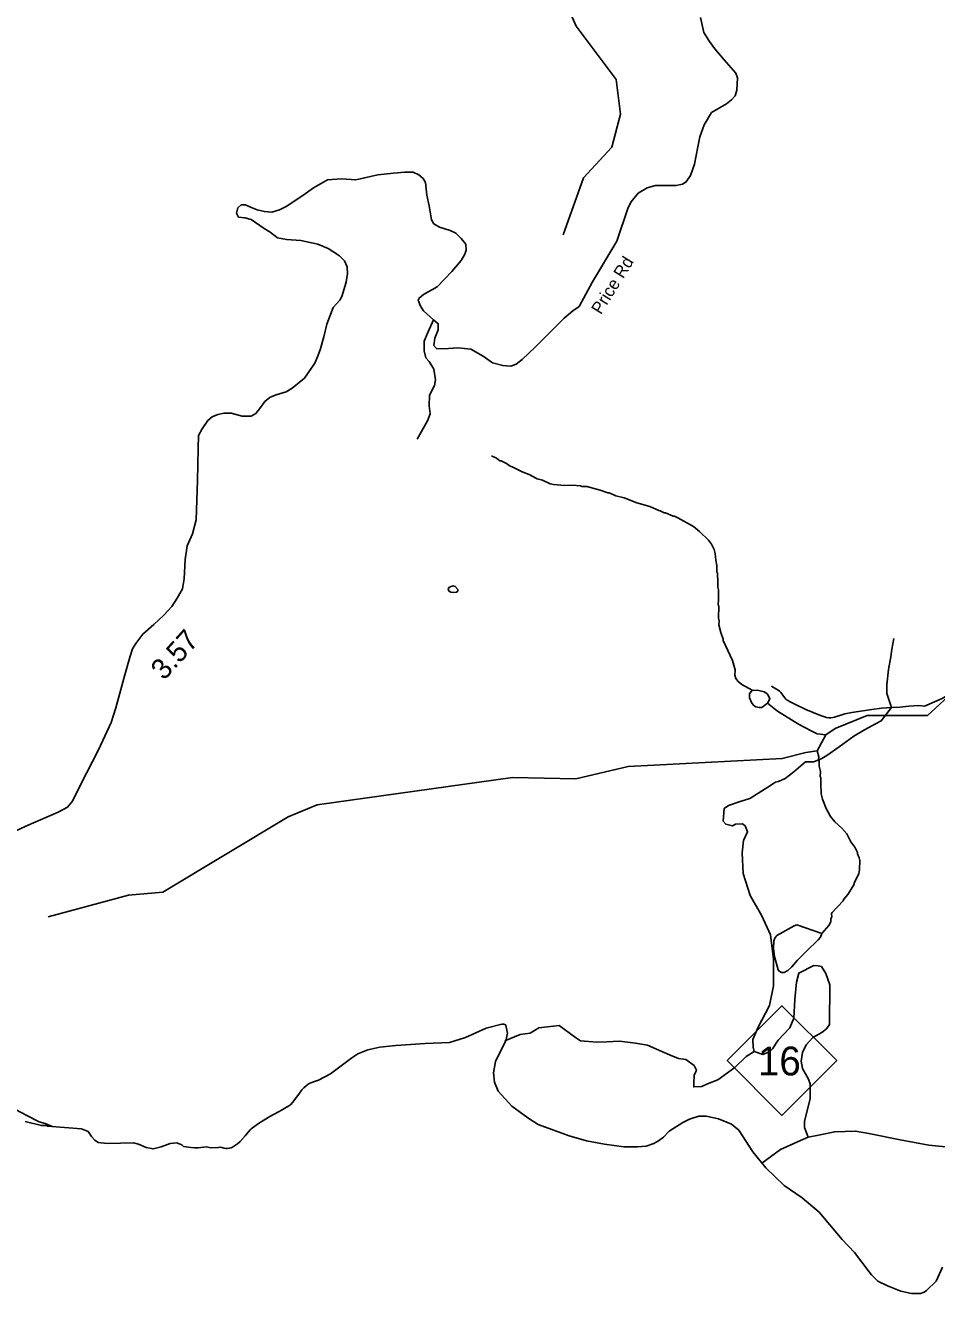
# Model space of a CAD drawing. Extents: x 1248224 to 1454986, y 825081 to 985870.
# Drawn here: x 1349562 to 1355095, y 837952 to 845654 of the extents above; entities that cross this region are included whole.
import ezdxf

# ---------------------------------------------------------------- set-up
doc = ezdxf.new("R2010")
doc.units = 0
for name, color, linetype in [('Exist Boundary Political CountyLine', 7, 'Continuous'), ('Exist Hydrographic Misc Water Feature', 7, 'Continuous'), ('Exist Road Non-System Type 51', 7, 'Continuous'), ('Exist Road Primary NC Attributed', 7, 'Continuous'), ('Exist Road Primary NC Shield CELL', 7, 'Continuous'), ('Exist Road Primary NC Shield Number Label', 7, 'Continuous'), ('Exist Road Secondary Mileage Hundredths English Label', 7, 'Continuous'), ('Exist Road Secondary Type 41 Attributed', 7, 'Continuous'), ('Exist Road Secondary Type 51 Attributed', 7, 'Continuous'), ('Exist Road Secondary Type 51 Label', 7, 'Continuous')]:
    doc.layers.add(name, color=color, linetype=linetype)

msp = doc.modelspace()

# ---------------------------------------------------------------- linework, layer by layer
at = {"layer": 'Exist Boundary Political CountyLine'}
for points in [[(1349559.5, 838997.5), (1349659.5, 838973.4), (1349693.6, 838972.7), (1349695.5, 838968.3), (1349901.6, 838952.2), (1349942.1, 838936), (1349962.3, 838906.2), (1349982.6, 838884.6), (1350004.2, 838869.8), (1350060.2, 838863), (1350217.8, 838868.1), (1350249.6, 838859.5), (1350294.4, 838838.7), (1350337.6, 838830.6), (1350386.2, 838842.8), (1350440.2, 838864.4), (1350480.7, 838868.4), (1350511.8, 838856.3), (1350521.5, 838846), (1350569.4, 838839.1), (1350591.4, 838836.6), (1350611.4, 838836.2), (1350661.5, 838843.2), (1350687.3, 838837.3), (1350733.2, 838838.7), (1350747.5, 838841.5), (1350769.4, 838835), (1350779.4, 838832.8), (1350787.4, 838832.7), (1350799.4, 838834.4), (1350811.5, 838838.2), (1350819.6, 838842), (1350850, 838861.4), (1350866.3, 838875.1), (1350897, 838910.5), (1350925.8, 838946), (1350931.9, 838951.9), (1350962.4, 838975.3), (1350982.6, 838988.9), (1351045.5, 839027.6), (1351098.1, 839056.6), (1351120.3, 839068.1), (1351136.5, 839077.8), (1351160.8, 839091.3), (1351171, 839099.1), (1351183.3, 839112.9), (1351210, 839146.4), (1351220.2, 839160.2), (1351222.3, 839164.1), (1351230.6, 839176), (1351242.9, 839191.8), (1351253.1, 839201.6), (1351269.4, 839215.2), (1351285.6, 839226.9), (1351301.8, 839234.6), (1351311.9, 839238.4), (1351342.1, 839247.8), (1351414.3, 839287.4), (1351543.6, 839383.5), (1351579.6, 839409), (1351640.6, 839433), (1351713.6, 839448.5), (1351811.6, 839459), (1351988.6, 839471), (1352136.6, 839477), (1352234.6, 839507), (1352360.6, 839564.6), (1352455.6, 839587.8)], [(1352455.6, 839587.8), (1352466.8, 839589), (1352477.2, 839585.1), (1352479.6, 839579.8), (1352489.6, 839532.6), (1352479.6, 839487.8), (1352433.6, 839396.5), (1352416.6, 839362.1), (1352404.6, 839293.6), (1352410.6, 839235.6), (1352433.6, 839182), (1352515.6, 839089.6), (1352613.6, 839018.8), (1352675.6, 838979.1), (1352863.6, 838910.1), (1352969.6, 838879.9), (1353078.6, 838858.6), (1353196.6, 838842.6), (1353278.6, 838842.6), (1353331.6, 838846.6), (1353377.6, 838862.6), (1353406.6, 838878.7), (1353436.6, 838902.3), (1353470.6, 838939.1), (1353554.6, 838991.5), (1353593.6, 839012), (1353651.6, 839028.8), (1353695.6, 839030), (1353771.6, 839014.3), (1353849.6, 838980), (1353893.6, 838944.7), (1353978.6, 838813.9), (1354057.6, 838715.8), (1354169.6, 838609), (1354279.6, 838534.5), (1354382.6, 838445.7), (1354521.6, 838280), (1354595.6, 838201.1), (1354685.6, 838084), (1354700.6, 838065.1), (1354738.6, 838027.5), (1354796.6, 837998.6), (1354878.6, 837967.1), (1354942.6, 837952.6), (1354996.6, 837951.8), (1355018.6, 837959.9), (1355034.6, 837970.7), (1355091.6, 838027.1), (1355130.6, 838113.1)]]:
    msp.add_lwpolyline(points, dxfattribs=at)
at = {"layer": 'Exist Hydrographic Misc Water Feature'}
for points in [[(1352827.5, 844382.3), (1352951.5, 844727.7), (1353122.5, 844914.8), (1353176.5, 845113.9), (1353148.5, 845324.6), (1352905.5, 845647.9), (1352873.5, 845720.8), (1352743.5, 845867.8), (1352576.4, 845887.6), (1352358.5, 846194), (1352081.4, 846498.3), (1352017.5, 846607.9), (1351914.4, 846885.7), (1351776.4, 847029.7), (1351554.5, 847162.1), (1351070.4, 847155.5), (1350657.5, 847354.2), (1350052.5, 847510.7), (1349610.5, 847519.7), (1349286.8, 847424.6)], [(1352392.1, 843038.9), (1352421.8, 843026.2), (1352443.5, 843009.7), (1352451.5, 843009.5), (1352483.1, 842992.7), (1352498.8, 842980.4), (1352530.5, 842967.6), (1352578, 842942.5), (1352621.7, 842925.5), (1352669, 842900.4), (1352700.9, 842891.6), (1352748.4, 842870.5), (1352768.3, 842866), (1352836.2, 842860.4), (1352884.2, 842861.2), (1352932.2, 842858.1), (1352940.1, 842853.9), (1352972.1, 842853.2), (1353051.6, 842831.3), (1353099.2, 842814.1), (1353107.2, 842813.9), (1353146.8, 842797), (1353198.6, 842783.7), (1353273.9, 842754), (1353353.4, 842732.1), (1353408.9, 842706.8), (1353416.9, 842706.5), (1353440.5, 842694), (1353448.5, 842693.8), (1353496.1, 842672.7), (1353504.1, 842672.5), (1353523.9, 842664), (1353618.7, 842609.8), (1353656, 842580.9), (1353710.9, 842527.6), (1353728.3, 842503.2), (1353743.6, 842470.8), (1353751.1, 842446.6), (1353754.2, 842406.6), (1353761.4, 842374.4), (1353760.5, 842334.4), (1353764.3, 842326.3), (1353763.8, 842304.3), (1353767.5, 842290.3), (1353766.5, 842242.3), (1353770.1, 842226.2), (1353770.7, 842166.2), (1353768, 842134.3), (1353771.8, 842126.2), (1353770.2, 842054.2), (1353773.7, 842038.2), (1353773.2, 842014.2), (1353784.2, 841965.9), (1353799.3, 841925.6), (1353799.1, 841917.6), (1353856.3, 841796.2), (1353871, 841739.9), (1353870.3, 841707.9), (1353875.9, 841687.8), (1353889.5, 841669.4), (1353913.1, 841650.9), (1353974.5, 841616.4)], [(1352392.1, 843038.9), (1352421.8, 843026.2), (1352443.5, 843009.7), (1352451.5, 843009.5), (1352483.1, 842992.7), (1352498.8, 842980.4), (1352530.5, 842967.6), (1352578, 842942.5), (1352621.7, 842925.5), (1352669, 842900.4), (1352700.9, 842891.6), (1352748.4, 842870.5), (1352768.3, 842866), (1352836.2, 842860.4), (1352884.2, 842861.2), (1352932.2, 842858.1), (1352940.1, 842853.9), (1352972.1, 842853.2), (1353051.6, 842831.3), (1353099.2, 842814.1), (1353107.2, 842813.9), (1353146.8, 842797), (1353198.6, 842783.7), (1353273.9, 842754), (1353353.4, 842732.1), (1353408.9, 842706.8), (1353416.9, 842706.5), (1353440.5, 842694), (1353448.5, 842693.8), (1353496.1, 842672.7), (1353504.1, 842672.5), (1353523.9, 842664), (1353618.7, 842609.8), (1353656, 842580.9), (1353710.9, 842527.6), (1353728.3, 842503.2), (1353743.6, 842470.8), (1353751.1, 842446.6), (1353754.2, 842406.6), (1353761.4, 842374.4), (1353760.5, 842334.4), (1353764.3, 842326.3), (1353763.8, 842304.3), (1353767.5, 842290.3), (1353766.5, 842242.3), (1353770.1, 842226.2), (1353770.7, 842166.2), (1353768, 842134.3), (1353771.8, 842126.2), (1353770.2, 842054.2), (1353773.7, 842038.2), (1353773.2, 842014.2), (1353784.2, 841965.9), (1353799.3, 841925.6), (1353799.1, 841917.6), (1353856.3, 841796.2), (1353871, 841739.9), (1353870.3, 841707.9), (1353875.9, 841687.8), (1353889.5, 841669.4), (1353913.1, 841650.9), (1353974.5, 841616.4)], [(1352160.3, 842209.1), (1352179.4, 842212.1), (1352187.5, 842217.9), (1352187.7, 842227.9), (1352172.1, 842246.3), (1352158.2, 842250.6), (1352133.9, 842239.2), (1352129.6, 842227.3), (1352135.5, 842217.1), (1352145.3, 842210.9), (1352160.3, 842209.1)], [(1352160.3, 842209.1), (1352179.4, 842212.1), (1352187.5, 842217.9), (1352187.7, 842227.9), (1352172.1, 842246.3), (1352158.2, 842250.6), (1352133.9, 842239.2), (1352129.6, 842227.3), (1352135.5, 842217.1), (1352145.3, 842210.9), (1352160.3, 842209.1)], [(1349700.5, 840239.9), (1350187.5, 840371.3), (1350396.5, 840390.1), (1351156.6, 840847.5), (1351333.5, 840919.5), (1352520.6, 841086), (1352904.5, 841078.3), (1353222.6, 841153.9), (1354157.6, 841200.8), (1354300.5, 841237.3), (1354369.7, 841249), (1354422.1, 841345.5), (1354478.6, 841384.7), (1354672.6, 841463), (1355039.5, 841462.1), (1355213.3, 841623.6), (1355294.8, 841905.2)], [(1353974.5, 841616.4), (1353959.7, 841593.8), (1353959.2, 841569.8), (1353972.4, 841537.5), (1353988.1, 841521.1), (1353998, 841514.9), (1354017.9, 841510.4), (1354034, 841512), (1354067.3, 841538.2)], [(1353974.5, 841616.4), (1353959.7, 841593.8), (1353959.2, 841569.8), (1353972.4, 841537.5), (1353988.1, 841521.1), (1353998, 841514.9), (1354017.9, 841510.4), (1354034, 841512), (1354067.3, 841538.2)], [(1354067.3, 841538.2), (1354083.1, 841562.9), (1354071.6, 841587.1), (1354063.8, 841595.3), (1354048, 841605.7), (1354016.2, 841614.4), (1353974.5, 841616.4)], [(1354067.3, 841538.2), (1354083.1, 841562.9), (1354071.6, 841587.1), (1354063.8, 841595.3), (1354048, 841605.7), (1354016.2, 841614.4), (1353974.5, 841616.4)], [(1354067.3, 841538.2), (1354129.4, 841489.8), (1354255.7, 841410.8), (1354332.7, 841368.9), (1354370.3, 841352), (1354422.1, 841345.5)], [(1354067.3, 841538.2), (1354129.4, 841489.8), (1354255.7, 841410.8), (1354332.7, 841368.9), (1354370.3, 841352), (1354422.1, 841345.5)], [(1354397.2, 840138.5), (1354440, 840186.6), (1354452.5, 840210.2), (1354452.9, 840226.2), (1354459.2, 840242.1), (1354457.6, 840258.1), (1354461.8, 840266), (1354527.4, 840336.5), (1354531.6, 840346.3), (1354556.3, 840375.8), (1354577, 840407.2), (1354593.7, 840438.9), (1354594, 840446.9), (1354623.2, 840502.1), (1354627.7, 840526), (1354629, 840582), (1354625.3, 840598.1), (1354613.8, 840622.3), (1354614, 840630.3), (1354598.8, 840662.7), (1354573.5, 840695.3), (1354550.6, 840743.8), (1354519.4, 840778.6), (1354476.3, 840817.6), (1354451, 840850.2), (1354424.1, 840898.8), (1354401.4, 840955.3), (1354394.1, 840987.5), (1354394.6, 841011.5), (1354391.1, 841027.6), (1354392.3, 841083.6), (1354388.5, 841091.7), (1354389.2, 841123.6), (1354381.9, 841155.8), (1354382.6, 841187.8), (1354378.9, 841195.9), (1354379.2, 841211.9), (1354369.7, 841249)], [(1354397.2, 840138.5), (1354440, 840186.6), (1354452.5, 840210.2), (1354452.9, 840226.2), (1354459.2, 840242.1), (1354457.6, 840258.1), (1354461.8, 840266), (1354527.4, 840336.5), (1354531.6, 840346.3), (1354556.3, 840375.8), (1354577, 840407.2), (1354593.7, 840438.9), (1354594, 840446.9), (1354623.2, 840502.1), (1354627.7, 840526), (1354629, 840582), (1354625.3, 840598.1), (1354613.8, 840622.3), (1354614, 840630.3), (1354598.8, 840662.7), (1354573.5, 840695.3), (1354550.6, 840743.8), (1354519.4, 840778.6), (1354476.3, 840817.6), (1354451, 840850.2), (1354424.1, 840898.8), (1354401.4, 840955.3), (1354394.1, 840987.5), (1354394.6, 841011.5), (1354391.1, 841027.6), (1354392.3, 841083.6), (1354388.5, 841091.7), (1354389.2, 841123.6), (1354381.9, 841155.8), (1354382.6, 841187.8), (1354378.9, 841195.9), (1354379.2, 841211.9), (1354369.7, 841249)], [(1354397.2, 840138.5), (1354390.3, 840115.8), (1354376, 840100.1), (1354304.4, 840031.8), (1354251.2, 839977.1), (1354216.2, 839935.9), (1354191.7, 839914.5), (1354169.4, 839901), (1354153.4, 839901.4), (1354137.7, 839911.8), (1354133.8, 839917.9), (1354111.7, 839998.4), (1354104.8, 840048.6), (1354105.8, 840094.5), (1354112.2, 840110.4), (1354124.5, 840126.1), (1354229.9, 840185.5), (1354246, 840191.2), (1354397.2, 840138.5)], [(1354397.2, 840138.5), (1354390.3, 840115.8), (1354376, 840100.1), (1354304.4, 840031.8), (1354251.2, 839977.1), (1354216.2, 839935.9), (1354191.7, 839914.5), (1354169.4, 839901), (1354153.4, 839901.4), (1354137.7, 839911.8), (1354133.8, 839917.9), (1354111.7, 839998.4), (1354104.8, 840048.6), (1354105.8, 840094.5), (1354112.2, 840110.4), (1354124.5, 840126.1), (1354229.9, 840185.5), (1354246, 840191.2), (1354397.2, 840138.5)]]:
    msp.add_lwpolyline(points, dxfattribs=at)
at = {"layer": 'Exist Road Non-System Type 51'}
for points in [[(1352039, 843865.7), (1352006.4, 843788.5), (1351983.9, 843735.8), (1351983.9, 843678.2), (1351993.9, 843635.6), (1352014, 843613), (1352041.5, 843565.4), (1352051.5, 843500.3), (1352046.5, 843467.7), (1352016.5, 843407.5), (1352014, 843342.4), (1352019, 843294.8), (1352003.9, 843252.2), (1351941.5, 843140.5)], [(1355021.9, 841519.3), (1355128.9, 841565.5), (1355184, 841598.1), (1355206.5, 841638.2), (1355234.1, 841713.4), (1355239.1, 841778.5), (1355239.1, 841878.8), (1355224.1, 841976.5), (1355229.1, 842021.6), (1355249.1, 842079.3), (1355299.2, 842141.9), (1355354.3, 842214.6), (1355386.6, 842258.4), (1355404.1, 842368.7), (1355419.2, 842443.9), (1355446.7, 842494), (1355524.3, 842546.6), (1355644.6, 842594.2), (1355707.2, 842601.8), (1355762.3, 842604.3)], [(1354821.7, 841511.3), (1354793, 841597.2), (1354793, 841649.7), (1354802.3, 841742.4), (1354817.7, 841819.6), (1354823.9, 841865.9), (1354836.2, 841930.8)], [(1355021.9, 841519.3), (1354988, 841524), (1354925.9, 841519.2), (1354871.7, 841514.3), (1354821.7, 841511.3), (1354759.5, 841506.6), (1354701.4, 841499.7), (1354647.1, 841490.8), (1354580.9, 841480.1), (1354538.7, 841473), (1354506.5, 841463.6), (1354486.3, 841456), (1354474.3, 841452.3), (1354464.2, 841450.5), (1354452.2, 841448.7), (1354440.2, 841448.9), (1354426.2, 841451.2), (1354390.4, 841462), (1354301.1, 841499.8), (1354233.7, 841531.1), (1354206, 841545.7), (1354192.1, 841554), (1354180.3, 841562.2), (1354172.5, 841570.4), (1354164.7, 841580.6), (1354160.8, 841586.6), (1354149.1, 841602.9), (1354141.3, 841611), (1354133.4, 841617.2), (1354119.5, 841625.5), (1354091.8, 841640.1)], [(1353987.9, 839423.1), (1353981.7, 839447.8), (1353978.6, 839494.2), (1354009.5, 839565.2), (1354080.5, 839701), (1354105.2, 839821.5), (1354105.2, 839982.1), (1354086.6, 840130.3), (1354034.1, 840246), (1353963.1, 840369.5), (1353919.9, 840502.3), (1353913.7, 840628.9), (1353923, 840703), (1353947.7, 840755.5), (1353932.2, 840792.6), (1353916.8, 840804.9), (1353873.6, 840801.8), (1353855.1, 840792.6), (1353815, 840801.8), (1353799.5, 840820.4), (1353805.7, 840897.6), (1353830.4, 840916.1), (1353901.4, 840940.8), (1353960, 840959.3), (1354071.1, 841027.3), (1354117.4, 841058.1), (1354135.9, 841061.2), (1354176, 841079.8), (1354228.5, 841119.9), (1354299.4, 841181.7), (1354348.7, 841180.4), (1354398.1, 841202), (1354428.9, 841220.5), (1354503, 841273), (1354592.5, 841337.9), (1354657.3, 841374.9), (1354728.2, 841415.1), (1354759.1, 841430.5), (1354821.7, 841511.3)], [(1354315, 838901.3), (1354293.4, 838959.9), (1354293.4, 838997), (1354327.3, 839135.9), (1354327.3, 839225.5), (1354318.1, 839253.3), (1354281, 839318.1), (1354271.8, 839364.5), (1354281, 839417), (1354302.6, 839463.3), (1354342.8, 839506.5), (1354398.3, 839537.4), (1354426.1, 839559), (1354444.6, 839586.8), (1354447.7, 839827.7), (1354423, 839895.6), (1354395.2, 839938.8), (1354376.7, 839941.9), (1354348.9, 839945), (1354259.4, 839898.7), (1354244, 839843.1), (1354234.8, 839738.1), (1354228.6, 839623.8), (1354203.9, 839565.2), (1354132.9, 839491.1), (1354099, 839438.6), (1354080.5, 839420), (1354040.4, 839404.6), (1353987.9, 839423.1)], [(1352472.8, 839488), (1352565.4, 839525), (1352627.1, 839534.3), (1352679.5, 839565.2), (1352803, 839580.6), (1352901.7, 839506.5), (1352932.6, 839488), (1353031.3, 839478.7), (1353093, 839481.8), (1353170.2, 839484.9), (1353265.8, 839472.5), (1353339.9, 839460.2), (1353426.3, 839423.1), (1353472.6, 839401.5), (1353528.1, 839379.9), (1353571.3, 839373.7), (1353623.8, 839336.7), (1353636.1, 839308.9), (1353623.8, 839278), (1353620.7, 839225.5), (1353620.7, 839207), (1353670.1, 839210.1), (1353704, 839225.5), (1353765.7, 839250.2), (1353870.6, 839324.3), (1353938.5, 839392.2), (1353987.9, 839423.1)]]:
    msp.add_lwpolyline(points, dxfattribs=at)
at = {"layer": 'Exist Road Primary NC Attributed'}
msp.add_lwpolyline([(1354034.4, 838744.6), (1354148.1, 838826.9), (1354268.4, 838882), (1354315, 838901.3), (1354378.4, 838914.6), (1354476.3, 838935), (1354602.7, 838939.1), (1354684.2, 838924.8), (1354873.8, 838886.1), (1355047.1, 838853.4), (1355149, 838843.2)], dxfattribs=at)
at = {"layer": 'Exist Road Primary NC Shield CELL'}
msp.add_lwpolyline([(1353822.9, 839366.8), (1354155.9, 839699.8), (1354488.9, 839366.8), (1354155.9, 839033.8)], close=True, dxfattribs=at)
at = {"layer": 'Exist Road Secondary Type 41 Attributed'}
for points in [[(1351334.6, 843640.3), (1351319.4, 843601.6), (1351257.1, 843512), (1351182.6, 843450.8), (1351145.9, 843428.4), (1351083.6, 843410.8), (1351048.4, 843396.4), (1351014.9, 843369.2), (1350989.3, 843332.5), (1350960.6, 843297.3)], [(1350960.6, 843297.3), (1350933.4, 843279.7), (1350879.1, 843279.7), (1350812, 843298.9), (1350768.8, 843298.9), (1350730.5, 843290.9), (1350696.9, 843276.5), (1350669.8, 843254.1), (1350636.2, 843204.5), (1350612.3, 843163), (1350610.7, 843084.6), (1350605.9, 842889.5), (1350598.3, 842650.8), (1350576, 842566), (1350544, 842492.4), (1350532.8, 842409.3), (1350526.4, 842291.7), (1350515.2, 842230.9), (1350483.3, 842174.9), (1350451.3, 842125.4), (1350403.4, 842072.6), (1350341.1, 842015), (1350274.6, 841956.8), (1350233, 841899.3), (1350212.3, 841867.3), (1350197.9, 841822.5), (1350165.9, 841710.6), (1350111.6, 841509.1), (1350083.1, 841420.6), (1350004.8, 841254.3), (1349899.3, 841044.8), (1349846.9, 840941.9), (1349816.5, 840905.1), (1349760.6, 840874.7), (1349564.1, 840791.6), (1349461.8, 840742)], [(1349471.8, 839085.6), (1349570.8, 839032.9), (1349645.9, 838996.1), (1349681.1, 838984.9), (1349724.7, 838966)]]:
    msp.add_lwpolyline(points, dxfattribs=at)
at = {"layer": 'Exist Road Secondary Type 51 Attributed'}
for points in [[(1353660.9, 845701.9), (1353681.6, 845610.7), (1353715.2, 845554.8), (1353748.7, 845511.6), (1353805.8, 845445.4), (1353876.1, 845363.8), (1353885.7, 845335), (1353882.5, 845259.9), (1353871.3, 845226.3), (1353849, 845200.7), (1353818.6, 845176.7), (1353727.5, 845124), (1353684.4, 845048.8), (1353657.6, 844976.2), (1353644.9, 844915.4), (1353625.7, 844809.9), (1353600.1, 844741.1), (1353574.6, 844702.8), (1353552.2, 844688.4), (1353513.8, 844682), (1353464.3, 844682), (1353387.6, 844680.4), (1353338.1, 844667.6), (1353283.8, 844635.6), (1353240.6, 844581.2), (1353223.1, 844547.6), (1353153.3, 844342.3), (1353004.7, 844096), (1352925.3, 843946.7), (1352886.9, 843919.5), (1352834.2, 843874.7), (1352658.5, 843702), (1352579, 843624.3), (1352542.2, 843597.1), (1352508.7, 843584.3), (1352460.8, 843587.5), (1352398.4, 843603.5), (1352340.9, 843645.1), (1352267.4, 843686.7), (1352190.7, 843694.6), (1352099.7, 843689.8), (1352058.1, 843691.4), (1352042.2, 843709), (1352048.5, 843753.8), (1352067.7, 843805), (1352069.3, 843841.8), (1352039, 843865.7), (1351979.8, 843920.1), (1351960.7, 843948.9), (1351946.3, 843984.1), (1351953.1, 843997.9), (1351978.6, 844018.7), (1352061.7, 844066.7)], [(1352061.7, 844066.7), (1352151.2, 844159.4), (1352207.1, 844225), (1352231.1, 844264.9), (1352237.5, 844288.9), (1352235.9, 844325.7), (1352208.7, 844359.3), (1352175.4, 844391.9), (1352140.3, 844407.9), (1352076.4, 844428.7), (1352042.8, 844447.9), (1352028.4, 844473.5), (1352014.1, 844558.2), (1351999.7, 844622.2), (1351991.7, 844699), (1351977.3, 844722.9), (1351950.1, 844746.9), (1351916.6, 844761.3), (1351863.9, 844762.9), (1351796.8, 844756.5), (1351702.5, 844745.3), (1351568.3, 844714.9), (1351480.4, 844721.3), (1351397.3, 844716.5), (1351311.1, 844667), (1351247.2, 844620.6), (1351145.9, 844553.5), (1351104.3, 844532.7), (1351058, 844519.9), (1351013.2, 844523.1), (1350970.1, 844534.3), (1350928.6, 844550.3), (1350898.2, 844563.1), (1350871.1, 844563.1), (1350851.9, 844545.5), (1350843.9, 844513.6), (1350856.7, 844489.6), (1350895, 844484.8), (1350933.4, 844475.2), (1351011.7, 844420.8), (1351048.4, 844398.4), (1351093.1, 844363.2), (1351147.5, 844353.6), (1351235.3, 844347.2), (1351337.6, 844324.9), (1351399.9, 844299.3), (1351468.6, 844254.5), (1351500.5, 844224.1), (1351516.5, 844187.3), (1351518.1, 844147.4), (1351510.1, 844094.6), (1351484, 844006.2), (1351471.2, 843985.4), (1351431.3, 843940.6), (1351392.9, 843839.9), (1351373.7, 843761.5), (1351351.4, 843683.1), (1351334.6, 843640.3)]]:
    msp.add_lwpolyline(points, dxfattribs=at)

# ---------------------------------------------------------------- texts
at = {"layer": 'Exist Road Primary NC Shield Number Label'}
msp.add_text('16', height=175, dxfattribs=at).set_placement((1354010, 839277.1))
at = {"layer": 'Exist Road Secondary Mileage Hundredths English Label'}
msp.add_text('3.57', height=125, rotation=47.87003, dxfattribs=at).set_placement((1350404.2, 841671.3))
at = {"layer": 'Exist Road Secondary Type 51 Label'}
msp.add_text('Price Rd', height=75, rotation=58.23656, dxfattribs=at).set_placement((1353056.7, 843893))

doc.saveas('drawing.dxf')
